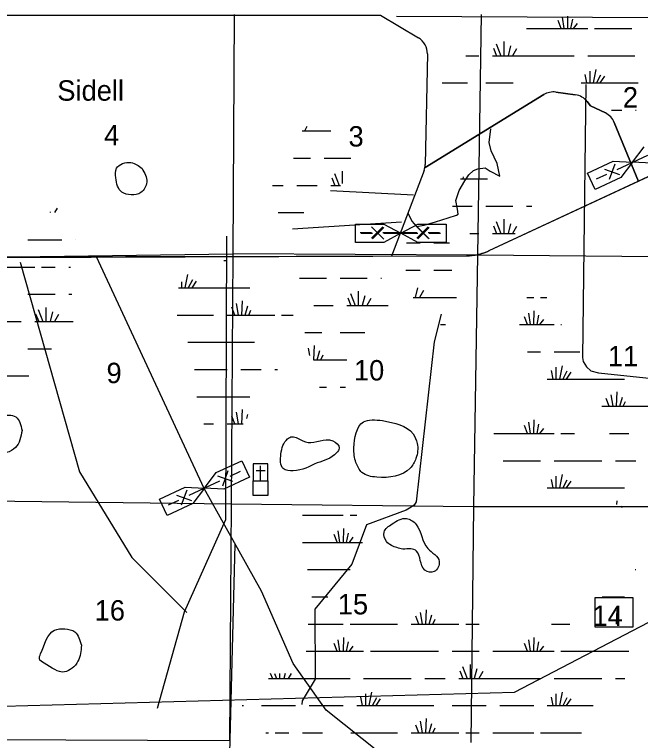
# Model space of a CAD drawing. Extents: x 408847 to 817539, y 923858 to 1151780.
# Drawn here: x 616897 to 630696, y 1028791 to 1044796 of the extents above; entities that cross this region are included whole.
import ezdxf

# ---------------------------------------------------------------- set-up
doc = ezdxf.new("R2010")
doc.units = 0
for name, color, linetype in [('County Boundary', 7, 'Continuous'), ('Culture', 7, 'Continuous'), ('Lakes and Ponds', 7, 'Continuous'), ('Level 39', 7, 'Continuous'), ('Level 43', 7, 'Continuous'), ('Level 7', 7, 'Continuous'), ('Local Roads Paved', 7, 'Continuous'), ('Local Roads Related Cells', 7, 'Continuous'), ('Masks for Road Features', 7, 'Continuous'), ('Narrow River Creek and Branch and Slough', 7, 'Continuous'), ('Section Lines', 7, 'Continuous'), ('State Routes Highway Center Lines', 7, 'Continuous'), ('Swamps', 7, 'Continuous')]:
    doc.layers.add(name, color=color, linetype=linetype)

msp = doc.modelspace()

# ---------------------------------------------------------------- linework, layer by layer
at = {"layer": 'County Boundary'}
msp.add_line((625319, 1044762), (637692, 1044698), dxfattribs=at)
at = {"layer": 'Culture'}
for p, q in [((622158, 1034893), (622158, 1034518)), ((622483, 1034893), (622158, 1034893)), ((622483, 1034518), (622483, 1034893)), ((622221, 1034743), (622421, 1034743)), ((622321, 1034518), (622321, 1034844)), ((622158, 1034518), (622483, 1034518))]:
    msp.add_line(p, q, dxfattribs=at)
msp.add_lwpolyline([(622158, 1034518), (622483, 1034518), (622483, 1034193), (622158, 1034193)], close=True, dxfattribs=at)
at = {"layer": 'Lakes and Ponds'}
for points in [[(619708, 1041404), (619464, 1041531), (619146, 1041407), (619129, 1041195), (619262, 1040880), (619466, 1040820), (619685, 1040873), (619811, 1041101), (619708, 1041404)], [(617064, 1035624), (616926, 1035925), (616602, 1035934), (616390, 1035772), (616272, 1035347), (616486, 1035147), (616918, 1035248), (617064, 1035624)], [(625007, 1035844), (624587, 1035813), (624379, 1035242), (624424, 1034918), (624557, 1034701), (624881, 1034596), (625620, 1034795), (625747, 1035009), (625774, 1035340), (625683, 1035548), (625007, 1035844)], [(623567, 1034911), (623998, 1035133), (624055, 1035235), (623911, 1035399), (623367, 1035360), (623139, 1035455), (623017, 1035489), (622917, 1035439), (622770, 1035107), (622821, 1034786), (623043, 1034738), (623567, 1034911)], [(625457, 1033010), (625761, 1032966), (625946, 1032545), (626150, 1032518), (626261, 1032736), (626007, 1033023), (625749, 1033555), (625537, 1033687), (625223, 1033566), (625044, 1033382), (625095, 1033179), (625205, 1033091), (625457, 1033010)], [(618371, 1030890), (618227, 1031183), (618006, 1031255), (617779, 1031221), (617472, 1030699), (617445, 1030593), (617553, 1030495), (618001, 1030303), (618294, 1030537), (618371, 1030890)]]:
    msp.add_spline(points, degree=3, dxfattribs=at)
at = {"layer": 'Level 7'}
for p, q in [((627362, 1039590), (635125, 1043209)), ((615598, 1039434), (626860, 1039477))]:
    msp.add_line(p, q, dxfattribs=at)
msp.add_arc((626855, 1040677), 1200, 270.2212, 294.9977, dxfattribs=at)
at = {"layer": 'Local Roads Paved'}
for p, q in [((624967, 1044780), (625804, 1044280)), ((625998, 1043930), (625953, 1041488)), ((628567, 1043030), (625947, 1041424)), ((625947, 1041424), (628567, 1043030)), ((629259, 1043028), (628829, 1043085)), ((628829, 1043085), (629259, 1043028)), ((629592, 1042786), (629522, 1042876)), ((629522, 1042876), (629592, 1042786)), ((629923, 1042625), (629592, 1042786)), ((629592, 1042786), (629923, 1042625)), ((630650, 1041115), (630119, 1042416)), ((630119, 1042416), (630650, 1041115)), ((625927, 1041354), (625210, 1039466)), ((624515, 1039991), (624765, 1039991)), ((624765, 1040116), (625015, 1039866)), ((625015, 1040116), (624765, 1039866)), ((625015, 1039991), (625765, 1039991)), ((625765, 1040116), (626015, 1039866)), ((626015, 1040116), (625765, 1039866)), ((626015, 1039991), (626265, 1039991))]:
    msp.add_line(p, q, dxfattribs=at)
for points in [[(616280, 1044778), (624967, 1044780)], [(625566, 1040422), (625659, 1040240), (625761, 1040125), (625928, 1040151), (626175, 1040226), (626457, 1040310), (626639, 1040369), (626674, 1040394), (626665, 1040504), (626628, 1040696), (626697, 1040914), (626823, 1041130), (626916, 1041265), (627017, 1041360), (627111, 1041391), (627276, 1041417), (627384, 1041345), (627596, 1041231), (627535, 1041513), (627405, 1041793), (627363, 1041974), (627400, 1042278)], [(625690, 1040811), (623864, 1040906)], [(625425, 1040221), (623026, 1040066)], [(621077, 1034349), (618706, 1039452)], [(630199, 1024139), (626940, 1026929), (623767, 1029463), (623043, 1030485), (622340, 1032084), (621077, 1034349)], [(621573, 1023202), (621531, 1024203), (621765, 1033115)]]:
    msp.add_lwpolyline(points, dxfattribs=at)
for centre, start, end in [((625598, 1043937), 358.9416, 59.1607), ((628776, 1042689), 82.3408, 121.5035), ((628776, 1042689), 82.3408, 121.5035), ((629206, 1042631), 37.699, 82.3407), ((629206, 1042631), 37.699, 82.3407), ((629749, 1042265), 22.186, 64.1157), ((629749, 1042265), 22.186, 64.1157), ((625553, 1041496), 339.1833, 358.9417)]:
    msp.add_arc(centre, 400, start, end, dxfattribs=at)
at = {"layer": 'Local Roads Related Cells'}
for p, q in [((630521, 1041540), (630777, 1041879)), ((630181, 1041381), (630861, 1041698)), ((629530, 1041298), (630097, 1041562)), ((630129, 1041494), (630008, 1041162)), ((630097, 1041562), (630521, 1041540)), ((630521, 1041540), (630266, 1041200)), ((630946, 1041517), (630521, 1041540)), ((629699, 1040936), (629530, 1041298)), ((629728, 1041170), (629955, 1041275)), ((629903, 1041387), (630235, 1041266)), ((630266, 1041200), (629699, 1040936)), ((624412, 1040172), (625037, 1040172)), ((624412, 1039772), (624412, 1040172)), ((625037, 1040172), (625412, 1039972)), ((625412, 1039972), (625787, 1040172)), ((625787, 1040172), (626412, 1040172)), ((626412, 1040172), (626412, 1039772)), ((625037, 1040097), (624787, 1039847)), ((624787, 1040095), (625037, 1039845)), ((626037, 1040097), (625787, 1039847)), ((625787, 1040097), (626037, 1039847)), ((624537, 1039972), (624787, 1039972)), ((625412, 1039972), (625037, 1039772)), ((625037, 1039972), (625787, 1039972)), ((625787, 1039772), (625412, 1039972)), ((626037, 1039972), (626287, 1039972)), ((625037, 1039772), (624412, 1039772)), ((626412, 1039772), (625787, 1039772)), ((621341, 1034696), (621908, 1034960)), ((621908, 1034960), (622077, 1034597)), ((621600, 1034734), (621479, 1034401)), ((621652, 1034620), (621879, 1034726)), ((621086, 1034356), (621341, 1034696)), ((621373, 1034628), (621705, 1034507)), ((622077, 1034597), (621510, 1034333)), ((620095, 1034115), (620662, 1034379)), ((620662, 1034379), (621086, 1034356)), ((620746, 1034198), (621426, 1034515)), ((620693, 1034311), (620572, 1033979)), ((621086, 1034356), (620831, 1034016)), ((621510, 1034333), (621086, 1034356)), ((620264, 1033752), (620095, 1034115)), ((620293, 1033986), (620520, 1034092)), ((620468, 1034203), (620800, 1034082)), ((620831, 1034016), (620264, 1033752))]:
    msp.add_line(p, q, dxfattribs=at)
at = {"layer": 'Masks for Road Features'}
msp.add_lwpolyline([(629695, 1031944), (630529, 1031944), (630529, 1031289), (629695, 1031289)], close=True, dxfattribs=at)
at = {"layer": 'Narrow River Creek and Branch and Slough'}
for points in [[(629493, 1043253), (629420, 1037232), (629435, 1037148), (629503, 1037026), (629601, 1036944), (629769, 1036893), (632074, 1036654), (632182, 1036606), (632287, 1036506), (632347, 1036418)], [(615575, 1029520), (627919, 1029856), (631220, 1031577), (632361, 1033070), (632396, 1038677), (634325, 1042104)], [(621570, 1039913), (621549, 1033659), (620636, 1031621), (620040, 1029500)], [(617018, 1039339), (618330, 1034712), (619487, 1032827), (620698, 1031615)], [(626299, 1038192), (626145, 1037583), (625750, 1034054), (625704, 1033978), (625602, 1033912), (625532, 1033866), (624654, 1033545), (624335, 1032676), (623520, 1031688), (623522, 1030145), (623238, 1029667), (623232, 1029586)]]:
    msp.add_lwpolyline(points, dxfattribs=at)
at = {"layer": 'Section Lines'}
for p, q in [((621707, 1039519), (621672, 1034011)), ((627101, 1039491), (621707, 1039519)), ((632358, 1039438), (627101, 1039491))]:
    msp.add_line(p, q, dxfattribs=at)
for points in [[(621740, 1044796), (621707, 1039519)], [(627182, 1044794), (627101, 1039491)], [(616399, 1039445), (621707, 1039519)], [(627101, 1039491), (627017, 1033951)], [(616299, 1034074), (621672, 1034011)], [(621672, 1034011), (621639, 1028792)], [(621672, 1034011), (627017, 1033951)], [(627017, 1033951), (626960, 1028747)], [(627017, 1033951), (632350, 1033950)], [(616211, 1028814), (621639, 1028791)]]:
    msp.add_lwpolyline(points, dxfattribs=at)
at = {"layer": 'State Routes Highway Center Lines'}
msp.add_lwpolyline([(615579, 1039451), (626860, 1039477), (626881, 1039477), (626902, 1039478), (626922, 1039479), (626943, 1039480), (626964, 1039482), (626985, 1039484), (627006, 1039487), (627027, 1039490), (627047, 1039493), (627068, 1039496), (627089, 1039500), (627109, 1039504), (627130, 1039509), (627150, 1039514), (627170, 1039519), (627190, 1039525), (627210, 1039531), (627230, 1039537), (627250, 1039544), (627270, 1039551), (627290, 1039559), (627309, 1039566), (627328, 1039575), (627347, 1039583), (627362, 1039590), (633299, 1042358)], dxfattribs=at)
at = {"layer": 'Swamps'}
for p, q in [((628951, 1044489), (628885, 1044662)), ((629014, 1044488), (628974, 1044741)), ((629159, 1044488), (629202, 1044694)), ((628186, 1044488), (628786, 1044488)), ((628786, 1044488), (629536, 1044488)), ((629221, 1044488), (629305, 1044601)), ((627515, 1044151), (627618, 1043888)), ((627684, 1044199), (627684, 1043888)), ((627455, 1044054), (627525, 1043888)), ((627829, 1044102), (627776, 1043888)), ((627962, 1044042), (627872, 1043888)), ((627436, 1043888), (628786, 1043888)), ((628786, 1043888), (629236, 1043888)), ((629577, 1043547), (629577, 1043288)), ((629709, 1043583), (629650, 1043288)), ((629468, 1043474), (629505, 1043288)), ((629818, 1043462), (629724, 1043288)), ((629903, 1043438), (629803, 1043289)), ((623296, 1042229), (623345, 1042338)), ((623951, 1041292), (624054, 1041029)), ((623890, 1041195), (623961, 1041029)), ((623121, 1041029), (623571, 1041029)), ((627286, 1040571), (627886, 1040571)), ((627515, 1040233), (627618, 1039971)), ((627684, 1040282), (627684, 1039971)), ((627829, 1040185), (627776, 1039970)), ((627455, 1040137), (627525, 1039971)), ((617192, 1039829), (617942, 1039829)), ((625539, 1039759), (625839, 1039759)), ((616292, 1039229), (617342, 1039229)), ((617492, 1039229), (617792, 1039229)), ((620819, 1038945), (620725, 1038770)), ((620904, 1038921), (620804, 1038772)), ((624074, 1038983), (624674, 1038983)), ((625782, 1038774), (625729, 1038559)), ((625915, 1038713), (625826, 1038559)), ((617192, 1038629), (617792, 1038629)), ((624243, 1038549), (624314, 1038383)), ((624304, 1038645), (624407, 1038383)), ((624473, 1038694), (624473, 1038383)), ((624618, 1038597), (624564, 1038383)), ((621837, 1038171), (621791, 1038426)), ((621908, 1038171), (621925, 1038487)), ((624751, 1038537), (624661, 1038383)), ((617422, 1038292), (617525, 1038029)), ((617591, 1038340), (617591, 1038029)), ((617736, 1038244), (617682, 1038029)), ((621752, 1038171), (621686, 1038343)), ((621985, 1038171), (622043, 1038375)), ((622061, 1038171), (622110, 1038280)), ((628349, 1037959), (628355, 1038263)), ((617361, 1038195), (617432, 1038029)), ((617869, 1038183), (617779, 1038030)), ((621586, 1038171), (622636, 1038171)), ((628209, 1037960), (628143, 1038133)), ((628271, 1037959), (628232, 1038212)), ((628417, 1037959), (628459, 1038165)), ((628479, 1037959), (628563, 1038072)), ((616592, 1038029), (617042, 1038029)), ((628043, 1037959), (628793, 1037959)), ((623496, 1037183), (623513, 1037499)), ((623572, 1037183), (623631, 1037387)), ((623649, 1037183), (623698, 1037291)), ((621886, 1036971), (622336, 1036971)), ((628725, 1036945), (628763, 1036759)), ((628834, 1037018), (628834, 1036759)), ((628967, 1037054), (628908, 1036759)), ((629076, 1036933), (628982, 1036758)), ((629160, 1036909), (629061, 1036760)), ((628643, 1036759), (630343, 1036759)), ((630165, 1036159), (630182, 1036475)), ((630009, 1036159), (629943, 1036331)), ((630094, 1036159), (630048, 1036414)), ((630241, 1036159), (630300, 1036363)), ((629843, 1036159), (630893, 1036159)), ((630318, 1036159), (630367, 1036268)), ((621837, 1035771), (621791, 1036026)), ((621908, 1035771), (621925, 1036087)), ((621752, 1035771), (621686, 1035943)), ((628349, 1035559), (628355, 1035863)), ((628209, 1035560), (628143, 1035733)), ((628271, 1035559), (628232, 1035812)), ((628417, 1035559), (628459, 1035765)), ((628479, 1035559), (628563, 1035672)), ((628043, 1035559), (628793, 1035559)), ((628043, 1034959), (628493, 1034959)), ((628793, 1034959), (629843, 1034959)), ((630143, 1034959), (630593, 1034959)), ((628725, 1034545), (628763, 1034359)), ((628834, 1034618), (628834, 1034359)), ((628967, 1034654), (628908, 1034359)), ((629076, 1034533), (628982, 1034358)), ((629160, 1034509), (629061, 1034360)), ((628643, 1034359), (630343, 1034359)), ((623243, 1033759), (623843, 1033759)), ((623843, 1033759), (624143, 1033759)), ((624149, 1033159), (624155, 1033463)), ((624009, 1033160), (623943, 1033333)), ((624071, 1033159), (624032, 1033412)), ((624217, 1033159), (624259, 1033365)), ((624279, 1033159), (624363, 1033272)), ((623243, 1033159), (623843, 1033159)), ((623843, 1032559), (624293, 1032559)), ((625965, 1031359), (625982, 1031675)), ((630165, 1031359), (630182, 1031675)), ((625809, 1031359), (625743, 1031531)), ((625894, 1031359), (625848, 1031614)), ((626041, 1031359), (626100, 1031563)), ((623843, 1031359), (624143, 1031359)), ((624293, 1031359), (625343, 1031359)), ((625643, 1031359), (626693, 1031359)), ((626118, 1031359), (626167, 1031468)), ((626843, 1031359), (627143, 1031359)), ((624149, 1030759), (624155, 1031063)), ((628349, 1030759), (628355, 1031063)), ((624009, 1030760), (623943, 1030933)), ((624071, 1030759), (624032, 1031012)), ((624217, 1030759), (624259, 1030965)), ((624279, 1030759), (624363, 1030872)), ((628209, 1030760), (628143, 1030933)), ((628271, 1030759), (628232, 1031012)), ((628417, 1030759), (628459, 1030965)), ((628479, 1030759), (628563, 1030872)), ((623843, 1030759), (624593, 1030759)), ((624743, 1030759), (626243, 1030759)), ((626543, 1030759), (627143, 1030759)), ((627443, 1030759), (628043, 1030759)), ((628043, 1030759), (628793, 1030759)), ((628943, 1030759), (630443, 1030759)), ((626773, 1030422), (626876, 1030159)), ((626942, 1030470), (626942, 1030159)), ((626712, 1030325), (626783, 1030159)), ((627087, 1030373), (627033, 1030159)), ((627220, 1030313), (627130, 1030159)), ((622493, 1030159), (623843, 1030159)), ((623843, 1030159), (624293, 1030159)), ((624593, 1030159), (625643, 1030159)), ((625943, 1030159), (626393, 1030159)), ((626693, 1030159), (628043, 1030159)), ((628043, 1030159), (628493, 1030159)), ((628793, 1030159), (629843, 1030159)), ((624525, 1029745), (624563, 1029559)), ((624634, 1029818), (624634, 1029559)), ((624767, 1029854), (624708, 1029559)), ((628725, 1029745), (628763, 1029559)), ((628834, 1029818), (628834, 1029559)), ((628967, 1029854), (628908, 1029559)), ((624876, 1029733), (624782, 1029558)), ((624960, 1029709), (624861, 1029560)), ((629076, 1029733), (628982, 1029558)), ((629160, 1029709), (629061, 1029560)), ((622343, 1029559), (623093, 1029559)), ((623393, 1029559), (623843, 1029559)), ((623843, 1029559), (624143, 1029559)), ((624443, 1029559), (626143, 1029559)), ((626543, 1029559), (627293, 1029559)), ((627593, 1029559), (628043, 1029559)), ((628043, 1029559), (628343, 1029559)), ((625965, 1028959), (625982, 1029275)), ((625809, 1028959), (625743, 1029131)), ((625894, 1028959), (625848, 1029214)), ((626041, 1028959), (626100, 1029163)), ((622643, 1028959), (622943, 1028959)), ((625643, 1028959), (626693, 1028959)), ((626118, 1028959), (626167, 1029068)), ((626843, 1028959), (627143, 1028959)), ((627443, 1028959), (628043, 1028959)), ((628043, 1028959), (628343, 1028959))]:
    msp.add_line(p, q, dxfattribs=at)
for points in [[(629092, 1044488), (629097, 1044758)], [(629686, 1044488), (630506, 1044488)], [(626844, 1043888), (627136, 1043888)], [(629536, 1043888), (630575, 1043888)], [(626323, 1043288), (626886, 1043288)], [(627286, 1043288), (627889, 1043288)], [(629386, 1043288), (630645, 1043288)], [(630060, 1042688), (630286, 1042688)], [(630586, 1042688), (630598, 1042688)], [(623242, 1042229), (623871, 1042229)], [(623049, 1041629), (623421, 1041629)], [(623721, 1041629), (624310, 1041629)], [(624120, 1041340), (624120, 1041071)], [(626731, 1041171), (627326, 1041171)], [(626784, 1041171), (626798, 1041219)], [(626860, 1041171), (626892, 1041240)], [(622585, 1041029), (622821, 1041029)], [(623871, 1041029), (624086, 1041029)], [(617835, 1040525), (617779, 1040430)], [(626549, 1040571), (626986, 1040571)], [(628186, 1040571), (628303, 1040571)], [(617686, 1040445), (617682, 1040429)], [(622708, 1040429), (623278, 1040429)], [(627962, 1040125), (627872, 1039971)], [(618242, 1039829), (618244, 1039829)], [(626933, 1039971), (627136, 1039971)], [(627436, 1039971), (627931, 1039971)], [(626139, 1039759), (626488, 1039759)], [(621508, 1039371), (621586, 1039371)], [(618092, 1039229), (618128, 1039229)], [(620710, 1039066), (620651, 1038771)], [(625523, 1039159), (625839, 1039159)], [(626139, 1039159), (626537, 1039159)], [(620577, 1038901), (620577, 1038771)], [(623176, 1038983), (623774, 1038983)], [(624974, 1038983), (624988, 1038983)], [(620515, 1038771), (622086, 1038771)], [(618092, 1038629), (618159, 1038629)], [(625683, 1038559), (626642, 1038559)], [(628190, 1038559), (628343, 1038559)], [(628493, 1038559), (628631, 1038559)], [(623497, 1038383), (623924, 1038383)], [(624224, 1038383), (625133, 1038383)], [(620483, 1038171), (621286, 1038171)], [(622786, 1038171), (623039, 1038171)], [(617342, 1038029), (618191, 1038029)], [(626289, 1037959), (626401, 1037959)], [(628030, 1037959), (628043, 1037959)], [(628943, 1037959), (628952, 1037959)], [(623294, 1037783), (623674, 1037783)], [(624074, 1037783), (624620, 1037783)], [(617192, 1037429), (617713, 1037429)], [(620721, 1037571), (622186, 1037571)], [(623407, 1037279), (623378, 1037437)], [(628203, 1037359), (628493, 1037359)], [(628793, 1037359), (629363, 1037359)], [(623488, 1037183), (624224, 1037183)], [(620862, 1036971), (621586, 1036971)], [(622636, 1036971), (622695, 1036971)], [(616419, 1036829), (617212, 1036829)], [(623617, 1036583), (623774, 1036583)], [(624074, 1036583), (624197, 1036583)], [(620918, 1036371), (622086, 1036371)], [(622018, 1035887), (622043, 1035975)], [(621068, 1035771), (621286, 1035771)], [(621586, 1035771), (621937, 1035771)], [(627463, 1035559), (628043, 1035559)], [(628943, 1035559), (629243, 1035559)], [(630012, 1035559), (630443, 1035559)], [(627669, 1034959), (628043, 1034959)], [(630178, 1033995), (630182, 1034075)], [(630289, 1033925), (630300, 1033963)], [(624293, 1033759), (624441, 1033759)], [(623843, 1033159), (624567, 1033159)], [(623354, 1032559), (623843, 1032559)], [(630578, 1032559), (630593, 1032559)], [(623453, 1031959), (623804, 1031959)], [(629855, 1031959), (630343, 1031959)], [(623374, 1031359), (623843, 1031359)], [(628734, 1031359), (629142, 1031359)], [(623327, 1030759), (623843, 1030759)], [(622535, 1030273), (622583, 1030159)], [(622632, 1030270), (622676, 1030159)], [(622742, 1030268), (622742, 1030159)], [(622860, 1030265), (622833, 1030159)], [(622994, 1030269), (622930, 1030159)], [(630143, 1030159), (630348, 1030159)], [(621917, 1029559), (621943, 1029559)], [(628643, 1029559), (629652, 1029559)], [(622435, 1028959), (622493, 1028959)], [(623243, 1028959), (623689, 1028959)], [(624314, 1028959), (625343, 1028959)], [(628493, 1028959), (629394, 1028959)]]:
    msp.add_lwpolyline(points, dxfattribs=at)

# ---------------------------------------------------------------- texts
at = {"layer": 'Level 39'}
msp.add_text('Sidell', height=450, rotation=359.9999, dxfattribs=at).set_placement((617840, 1042896))
at = {"layer": 'Level 43'}
for s, p in [('2', (630308, 1042745)), ('4', (618872, 1041913)), ('3', (624260, 1041885)), ('11', (629978, 1037041)), ('9', (618925, 1036669)), ('10', (624379, 1036728)), ('15', (624023, 1031571)), ('16', (618663, 1031435)), ('14', (629637, 1031317))]:
    msp.add_text(s, height=450, rotation=359.9999, dxfattribs=at).set_placement(p)

doc.saveas('drawing.dxf')
